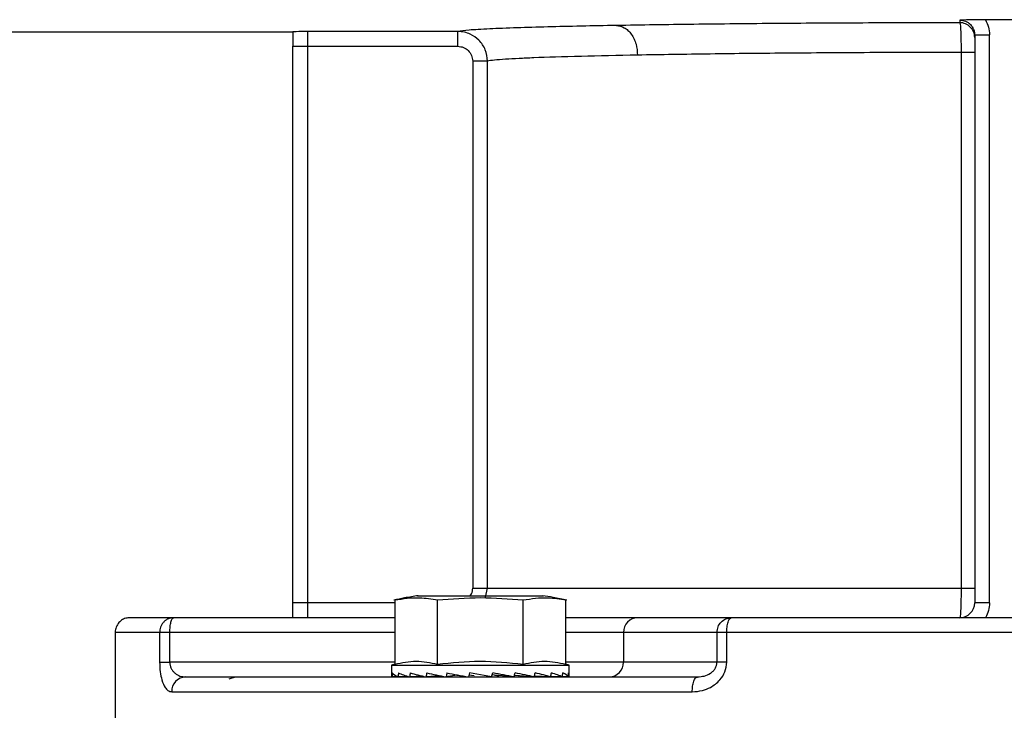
# Model space of a CAD drawing. Header units: inches. Extents: x 170 to 288, y 234 to 248.
# Tile 468 of 480: x 260.3029 to 260.3901, y 244.5244 to 244.5855. Entities that reach past the tile are written whole.
import ezdxf

# ---------------------------------------------------------------- set-up
doc = ezdxf.new("R2010")
doc.units = ezdxf.units.IN
doc.header["$LTSCALE"] = 0.25
doc.header["$MEASUREMENT"] = 0
doc.layers.add('ANNOTATIONS', color=1, linetype='Continuous')
doc.layers.add('STANDARD Z GUIDE MOTOR RH', color=7, linetype='Continuous')
doc.styles.add('ARIAL', font='arial.ttf', dxfattribs={"height": 0.09375})
doc.dimstyles.new('STANDARD$0', dxfattribs={"dimtxt": 0.09375, "dimasz": 0.09375, "dimexe": 0.03125, "dimexo": 0.046875, "dimgap": 0.09, "dimtad": 0, "dimtih": 1, "dimtoh": 1, "dimdec": 4, "dimzin": 0, "dimdsep": 46, "dimtxsty": 'ARIAL', "dimcen": 0.09, "dimadec": 0, "dimazin": 0, "dimtfac": 1, "dimtdec": 4, "dimtofl": 0, "dimtmove": 0, "dimatfit": 1, "dimfxl": 1, "dimtolj": 1, "dimtzin": 0, "dimarcsym": 0})

# ---------------------------------------------------------------- blocks, each defined once
blk = doc.blocks.new('*D45')
at = {"layer": 'ANNOTATIONS', "color": 0, "lineweight": -2, "transparency": 16777216}
for p, q in [((260.782945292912, 245.2238306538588), (261.3812151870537, 245.2238306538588)), ((261.3499651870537, 245.1300806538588), (261.3499651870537, 244.8380630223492)), ((261.3499651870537, 244.2690339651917), (261.3499651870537, 244.5610515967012)), ((259.6662786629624, 244.1752839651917), (261.3812151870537, 244.1752839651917))]:
    blk.add_line(p, q, dxfattribs=at)
at = {"layer": 'ANNOTATIONS', "color": 0, "transparency": 16777216}
for points in [[(261.3343401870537, 245.1300806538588), (261.3655901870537, 245.1300806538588), (261.3499651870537, 245.2238306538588)], [(261.3343401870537, 244.2690339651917), (261.3655901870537, 244.2690339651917), (261.3499651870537, 244.1752839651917)]]:
    blk.add_solid(points, dxfattribs=at)
at = {"layer": 'defpoints', "color": 0, "transparency": 16777216}
for p in [(260.736070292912, 245.2238306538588), (261.3499651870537, 245.2238306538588), (259.6194036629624, 244.1752839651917)]:
    blk.add_point(p, dxfattribs=at)
at = {"layer": 'ANNOTATIONS', "color": 0, "transparency": 16777216, "insert": (261.3499651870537, 244.6995573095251), "char_height": 0.09375, "attachment_point": 5, "style": 'ARIAL'}
blk.add_mtext('\\A1;HEADROOM', dxfattribs=at)

msp = doc.modelspace()

# ---------------------------------------------------------------- linework, layer by layer
at = {"layer": 'STANDARD Z GUIDE MOTOR RH'}
for p, q in [((260.3861902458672, 244.5854790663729), (260.3861902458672, 244.5852460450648)), ((260.3918045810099, 244.5855015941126), (260.388449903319, 244.5855015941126)), ((260.3271351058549, 244.5844021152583), (260.2825230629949, 244.5844021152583)), ((260.3417325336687, 244.5844704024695), (260.3284474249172, 244.5844704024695)), ((260.3284474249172, 244.5325648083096), (260.3284474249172, 244.5844704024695)), ((260.3875025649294, 244.5841661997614), (260.3888148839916, 244.5841661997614)), ((260.3875025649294, 244.5841661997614), (260.3875025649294, 244.5338771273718)), ((260.3888148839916, 244.5338771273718), (260.3888148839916, 244.5841661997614)), ((260.3271351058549, 244.5831582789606), (260.3417325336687, 244.5831582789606)), ((260.3271351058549, 244.5338771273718), (260.3271351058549, 244.5831582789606)), ((260.3875025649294, 244.5826216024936), (260.3862995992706, 244.5826216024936)), ((260.3862995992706, 244.5826216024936), (260.3862995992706, 244.5351894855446)), ((260.3430474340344, 244.5818476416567), (260.3430474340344, 244.5351894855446)), ((260.3443552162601, 244.5351894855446), (260.3443552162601, 244.5818476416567)), ((260.3381521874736, 244.5345012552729), (260.3493070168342, 244.5345012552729)), ((260.3430474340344, 244.5351894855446), (260.3875025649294, 244.5351894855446)), ((260.344196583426, 244.5343667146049), (260.3443552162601, 244.5351894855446)), ((260.3284474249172, 244.5338771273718), (260.3271351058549, 244.5338771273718)), ((260.3361527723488, 244.5338771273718), (260.3284474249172, 244.5338771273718)), ((260.3361527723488, 244.5341373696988), (260.3361527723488, 244.5284449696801)), ((260.3399411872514, 244.5284449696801), (260.3399411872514, 244.5341373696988)), ((260.3475179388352, 244.5284449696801), (260.3475179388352, 244.5341373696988)), ((260.3513063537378, 244.5284449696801), (260.3513063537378, 244.5341373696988)), ((260.3888148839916, 244.5338771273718), (260.3875025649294, 244.5338771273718)), ((260.3361527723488, 244.5325648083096), (260.3165702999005, 244.5325648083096)), ((260.3659518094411, 244.5325648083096), (260.3576734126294, 244.5325648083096)), ((260.3113870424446, 244.5312524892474), (260.3113870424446, 244.5227222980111)), ((260.3153236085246, 244.5312524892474), (260.3113870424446, 244.5312524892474)), ((260.3153236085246, 244.5312524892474), (260.3153236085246, 244.5286278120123)), ((260.3162306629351, 244.5286278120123), (260.3162306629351, 244.5312524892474)), ((260.3361527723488, 244.5312524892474), (260.3162306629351, 244.5312524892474)), ((260.3564057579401, 244.5312524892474), (260.3513063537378, 244.5312524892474)), ((260.3646842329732, 244.5312524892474), (260.3564057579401, 244.5312524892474)), ((260.3564057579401, 244.5312524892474), (260.3564057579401, 244.5286278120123)), ((260.3646842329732, 244.5312524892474), (260.3646842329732, 244.5286278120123)), ((260.4147123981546, 244.5312524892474), (260.3655420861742, 244.5312524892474)), ((260.3655420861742, 244.5286278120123), (260.3655420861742, 244.5312524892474)), ((260.3361527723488, 244.5286278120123), (260.3162306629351, 244.5286278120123)), ((260.3361527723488, 244.5284449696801), (260.3358555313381, 244.5283653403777)), ((260.3564057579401, 244.5286278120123), (260.3513063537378, 244.5286278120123)), ((260.3516035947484, 244.5283653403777), (260.3513063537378, 244.5284449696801)), ((260.3655420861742, 244.5286278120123), (260.3564057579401, 244.5286278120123)), ((260.3358555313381, 244.5283653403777), (260.3358555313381, 244.5275000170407)), ((260.3358555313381, 244.5283653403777), (260.3516035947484, 244.5283653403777)), ((260.3427638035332, 244.5276697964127), (260.342681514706, 244.5273229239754)), ((260.3516035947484, 244.5275000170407), (260.3516035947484, 244.5283653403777)), ((260.3214947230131, 244.5271384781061), (260.3220299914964, 244.5273154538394)), ((260.3364007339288, 244.5273446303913), (260.3359202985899, 244.5273229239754)), ((260.3364025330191, 244.5273437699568), (260.3359256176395, 244.5273229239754)), ((260.3373210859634, 244.5273668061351), (260.3364471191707, 244.5273229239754)), ((260.3373352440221, 244.5273625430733), (260.3364628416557, 244.5273229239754)), ((260.3386102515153, 244.5273926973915), (260.337470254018, 244.5273229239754)), ((260.3386570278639, 244.5273819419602), (260.3374952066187, 244.5273229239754)), ((260.3401497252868, 244.5274286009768), (260.3389199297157, 244.5273229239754)), ((260.3394645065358, 244.5273549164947), (260.3389524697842, 244.5273229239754)), ((260.3416487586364, 244.5274776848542), (260.3406973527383, 244.5273229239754)), ((260.3416554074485, 244.5275066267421), (260.3416487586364, 244.5274776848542)), ((260.3416487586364, 244.5274776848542), (260.3420832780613, 244.5274013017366)), ((260.3431680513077, 244.5274013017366), (260.3427182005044, 244.5274776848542)), ((260.3453758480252, 244.5274013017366), (260.3447812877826, 244.5275095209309)), ((260.3467238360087, 244.5273229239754), (260.3449862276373, 244.5274776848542)), ((260.3449862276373, 244.5274776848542), (260.3453758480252, 244.5274013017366)), ((260.3485066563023, 244.5273229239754), (260.3467481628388, 244.527432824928)), ((260.3471424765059, 244.5274013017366), (260.3471055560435, 244.5274104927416)), ((260.3471176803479, 244.527409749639), (260.3471424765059, 244.5274013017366)), ((260.3485391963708, 244.5273229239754), (260.3485072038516, 244.5273256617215)), ((260.3499639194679, 244.5273229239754), (260.3485206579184, 244.5273962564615)), ((260.3499889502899, 244.5273229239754), (260.3499641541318, 244.5273244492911)), ((260.3509963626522, 244.5273229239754), (260.3499707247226, 244.5273695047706)), ((260.3510120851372, 244.5273229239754), (260.3509964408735, 244.5273237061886)), ((260.351533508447, 244.5273229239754), (260.3509984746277, 244.5273463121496)), ((260.351538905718, 244.5273229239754), (260.351533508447, 244.5273231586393)), ((260.362782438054, 244.5272233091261), (260.3629519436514, 244.5273154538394)), ((260.36328109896, 244.5273395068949), (260.3627829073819, 244.5272238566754)), ((260.3629519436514, 244.5273154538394), (260.3632714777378, 244.5273579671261)), ((260.3163961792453, 244.5260031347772), (260.3624913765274, 244.5260031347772))]:
    msp.add_line(p, q, dxfattribs=at)
at = {"layer": 'STANDARD Z GUIDE MOTOR RH', "flags": 128}
msp.add_lwpolyline([(260.3447370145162, 244.5273229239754), (260.3440801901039, 244.5274383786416), (260.3434208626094, 244.5275542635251), (260.3427638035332, 244.5276697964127)], dxfattribs=at)
at = {"layer": 'STANDARD Z GUIDE MOTOR RH'}
for centre, radius, start, end in [((260.3861903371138, 244.5839338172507), 0.001312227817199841, 0.002846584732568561, 90.0039840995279), ((260.3861902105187, 244.5338771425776), 0.001312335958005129, 270, 0), ((260.3576961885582, 244.5312743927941), 0.001290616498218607, 91.01116973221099, 180.9724352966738), ((260.3551154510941, 244.5286057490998), 0.001290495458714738, 271.0092418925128, 0.9796031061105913), ((260.3176680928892, 244.5260436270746), 0.001272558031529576, 91.94248437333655, 181.8234370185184)]:
    msp.add_arc(centre, radius, start, end, dxfattribs=at)
for centre, major_axis, ratio, start_param, end_param in [((260.3437295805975, 244.5317410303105), (0.002150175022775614, 0.03318812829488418), 0.2282368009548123, 1.708549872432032, 1.719086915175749), ((260.3437295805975, 244.5275000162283), (0.007873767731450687, -0.0003688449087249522), 0.1694362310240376, 3.288361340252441, 3.53962368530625), ((260.3437295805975, 244.5317410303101), (0.004106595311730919, 0.0331813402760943), 0.2024732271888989, 1.718817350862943, 1.729354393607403), ((260.3437295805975, 244.5275000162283), (0.007873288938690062, -0.0007082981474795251), 0.1510418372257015, 3.555810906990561, 3.807073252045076), ((260.3437295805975, 244.5317410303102), (0.005722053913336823, 0.03317864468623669), 0.1630291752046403, 1.72187298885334, 1.732410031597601), ((260.3437295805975, 244.5275000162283), (0.007873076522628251, -0.0009937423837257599), 0.1223802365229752, 3.819468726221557, 4.070731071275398), ((260.3437295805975, 244.5317410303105), (0.006910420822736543, 0.03318244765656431), 0.1137473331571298, 1.71744812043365, 1.727985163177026), ((260.3437295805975, 244.5275000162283), (0.007873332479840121, -0.001207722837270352), 0.08588791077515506, 4.078996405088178, 4.330258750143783), ((260.3437295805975, 244.5317410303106), (0.007632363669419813, 0.03318877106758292), 0.05832561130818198, 1.707176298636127, 1.717713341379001), ((260.3437295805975, 244.5275000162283), (0.007873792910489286, -0.00133964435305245), 0.04421959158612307, 4.335145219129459, 4.586407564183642), ((260.3437295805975, 244.5317410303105), (0.007632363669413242, 0.03318877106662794), 0.05832561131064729, 4.592296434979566, 4.60283347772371), ((260.3437295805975, 244.5275000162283), (0.00787379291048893, -0.001339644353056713), 0.04421959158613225, 1.188225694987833, 1.439488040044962), ((260.3437295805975, 244.5317410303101), (0.006910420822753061, 0.03318244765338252), 0.1137473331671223, 4.602568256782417, 4.613105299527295), ((260.3437295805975, 244.5275000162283), (0.007873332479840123, -0.001207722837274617), 0.08588791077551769, 0.9320768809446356, 1.183339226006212), ((260.3437295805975, 244.5317410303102), (0.005722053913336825, 0.03317864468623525), 0.1630291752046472, 4.606993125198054, 4.617530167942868), ((260.3437295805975, 244.5275000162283), (0.007873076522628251, -0.0009937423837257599), 0.122380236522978, 0.6725492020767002, 0.9238115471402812), ((260.3437295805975, 244.5317410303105), (0.004106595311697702, 0.03318134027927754), 0.2024732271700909, 4.603937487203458, 4.61447452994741), ((260.3437295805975, 244.5275000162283), (0.007873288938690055, -0.0007082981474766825), 0.1510418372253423, 0.4088913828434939, 0.6601537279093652), ((260.3437295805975, 244.5317410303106), (0.00215017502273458, 0.03318812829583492), 0.2282368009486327, 4.593670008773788, 4.604207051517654), ((260.3437295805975, 244.5275000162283), (0.007873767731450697, -0.0003688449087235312), 0.1694362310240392, 0.1414418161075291, 0.3927041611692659), ((260.3437295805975, 244.5317410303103), (-1.776356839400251e-16, 0.03319175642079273), 0.2372280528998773, 4.578884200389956, 4.58942124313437), ((260.3437295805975, 244.5275000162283), (0.00787401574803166, 0), 0.1757871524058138, 6.154890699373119, 6.406153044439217), ((260.3437295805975, 244.5275000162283), (0.00787401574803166, 0), 0.1757871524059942, 3.141592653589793, 3.269887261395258), ((260.3437295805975, 244.5275000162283), (0.007873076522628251, 0.000993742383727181), 0.1223802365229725, 5.354046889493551, 5.404737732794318), ((260.3437295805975, 244.5275000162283), (0.00787328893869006, 0.0007082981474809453), 0.1510418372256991, 5.617704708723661, 5.649603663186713)]:
    msp.add_ellipse(centre, major_axis=major_axis, ratio=ratio, start_param=start_param, end_param=end_param, dxfattribs=at)
for points, knots in [([(260.3861902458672, 244.5852460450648), (260.3834742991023, 244.5852398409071), (260.3779666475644, 244.5852272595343), (260.3699994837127, 244.5851767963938), (260.3623568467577, 244.5851036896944), (260.3580001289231, 244.5850352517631), (260.3557933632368, 244.585000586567)], [0, 0, 0, 0, 0.2399610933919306, 0.4866156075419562, 0.7399604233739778, 1, 1, 1, 1]), ([(260.388449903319, 244.5855015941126), (260.3882744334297, 244.585501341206), (260.3879089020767, 244.5855008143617), (260.3870827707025, 244.5854943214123), (260.3865680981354, 244.5854855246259), (260.3861902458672, 244.5854790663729)], [0, 0, 0, 0, 0.1970646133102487, 0.4105165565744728, 1, 1, 1, 1]), ([(260.3861902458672, 244.5854790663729), (260.3863615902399, 244.5854603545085), (260.3866228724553, 244.585431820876), (260.3869319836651, 244.5852583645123), (260.3871639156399, 244.5850724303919), (260.3872699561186, 244.5848954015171), (260.3873284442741, 244.5847977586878)], [0, 0, 0, 0, 0.3664000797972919, 0.5587217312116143, 0.7566066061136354, 1, 1, 1, 1]), ([(260.3861902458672, 244.5852460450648), (260.3861988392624, 244.5852272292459), (260.3862148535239, 244.5851921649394), (260.3862409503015, 244.584939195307), (260.3862642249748, 244.5845549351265), (260.3862808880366, 244.5840592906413), (260.3862949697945, 244.5834544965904), (260.3862977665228, 244.5829513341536), (260.3862995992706, 244.5826216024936)], [0, 0, 0, 0, 0.1575942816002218, 0.2936855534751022, 0.5004930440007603, 0.6313086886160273, 0.7583897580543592, 1, 1, 1, 1]), ([(260.388449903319, 244.5855015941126), (260.3885556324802, 244.5852913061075), (260.3887670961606, 244.5848707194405), (260.3887989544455, 244.5844010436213), (260.3888148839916, 244.5841661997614)], [0, 0, 0, 0, 0.4999873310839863, 1, 1, 1, 1]), ([(260.3284474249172, 244.5844704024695), (260.3280703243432, 244.5844637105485), (260.3275579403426, 244.5844546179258), (260.3271825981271, 244.5844402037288), (260.3271504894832, 244.5844338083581), (260.3271351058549, 244.5844307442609)], [0, 0, 0, 0, 0.5921644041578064, 0.8046011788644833, 1, 1, 1, 1]), ([(260.3271351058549, 244.5844307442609), (260.3271351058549, 244.5842291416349), (260.3271351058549, 244.5838259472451), (260.3271351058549, 244.5833808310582), (260.3271351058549, 244.5831582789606)], [0, 0, 0, 0, 0.5000134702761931, 1, 1, 1, 1]), ([(260.3557933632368, 244.585000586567), (260.3547330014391, 244.5849810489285), (260.3525301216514, 244.5849404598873), (260.3495748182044, 244.5848701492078), (260.3467919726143, 244.5847880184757), (260.3444067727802, 244.5846931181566), (260.3425392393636, 244.5845855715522), (260.3420061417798, 244.5845094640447), (260.3417325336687, 244.5844704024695)], [0, 0, 0, 0, 0.1354103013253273, 0.2813121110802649, 0.4375274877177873, 0.6145619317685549, 0.8021769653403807, 1, 1, 1, 1]), ([(260.3443552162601, 244.5818476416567), (260.3443167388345, 244.5821856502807), (260.3442386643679, 244.5828715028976), (260.3436543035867, 244.5837183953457), (260.3429614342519, 244.5842011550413), (260.3423093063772, 244.5844322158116), (260.341930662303, 244.5844572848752), (260.3417325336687, 244.5844704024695)], [0, 0, 0, 0, 0.2459083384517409, 0.498972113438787, 0.7233057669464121, 0.8552174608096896, 1, 1, 1, 1]), ([(260.3417325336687, 244.5831582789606), (260.3417325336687, 244.5833283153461), (260.3417325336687, 244.5836683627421), (260.3417325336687, 244.5840991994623), (260.3417325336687, 244.5844036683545), (260.3417325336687, 244.5844481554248), (260.3417325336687, 244.5844704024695)], [0, 0, 0, 0, 0.2499961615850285, 0.499955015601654, 0.7499380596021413, 1, 1, 1, 1]), ([(260.3557933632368, 244.585000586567), (260.3560251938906, 244.584962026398), (260.3563816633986, 244.5849027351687), (260.3568110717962, 244.5845728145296), (260.3571071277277, 244.5842340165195), (260.3573466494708, 244.5838153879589), (260.3575800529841, 244.583208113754), (260.3576219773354, 244.5827041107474), (260.357649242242, 244.5823763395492)], [0, 0, 0, 0, 0.2396433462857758, 0.3684825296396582, 0.499997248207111, 0.6315342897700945, 0.7603735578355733, 1, 1, 1, 1]), ([(260.3873284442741, 244.5847977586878), (260.3873448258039, 244.5847754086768), (260.3874146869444, 244.5846800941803), (260.3874783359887, 244.5844615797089), (260.3874941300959, 244.5842690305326), (260.3875025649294, 244.5841661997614)], [0, 0, 0, 0, 0.1249003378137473, 0.5326535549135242, 1, 1, 1, 1]), ([(260.3417325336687, 244.5831582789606), (260.3419047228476, 244.5831386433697), (260.342248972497, 244.5830993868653), (260.3426836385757, 244.5827967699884), (260.3429880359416, 244.5823634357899), (260.3430276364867, 244.5820195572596), (260.3430474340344, 244.5818476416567)], [0, 0, 0, 0, 0.2502338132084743, 0.5002805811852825, 0.7501746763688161, 1, 1, 1, 1]), ([(260.3862995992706, 244.5826216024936), (260.3837415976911, 244.5826152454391), (260.3785527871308, 244.5826023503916), (260.3710461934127, 244.5825513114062), (260.3638412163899, 244.5824788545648), (260.3597314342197, 244.5824108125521), (260.357649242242, 244.5823763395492)], [0, 0, 0, 0, 0.2397594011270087, 0.4863429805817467, 0.739759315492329, 1, 1, 1, 1]), ([(260.3443552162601, 244.5818476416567), (260.3443241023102, 244.5818476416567), (260.3442618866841, 244.5818476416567), (260.3439543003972, 244.5818476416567), (260.34353594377, 244.5818476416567), (260.343210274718, 244.5818476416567), (260.3430474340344, 244.5818476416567)], [0, 0, 0, 0, 0.2500355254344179, 0.4999724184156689, 0.7499767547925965, 1, 1, 1, 1]), ([(260.357649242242, 244.5823763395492), (260.3559176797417, 244.5823410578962), (260.3523033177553, 244.5822674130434), (260.3490789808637, 244.5821625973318), (260.3470621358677, 244.5820741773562), (260.3458705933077, 244.5820072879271), (260.3448674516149, 244.5819310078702), (260.3445315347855, 244.5818763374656), (260.3443552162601, 244.5818476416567)], [0, 0, 0, 0, 0.2394226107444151, 0.4997567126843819, 0.6040689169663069, 0.722220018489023, 0.8541967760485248, 1, 1, 1, 1]), ([(260.3382300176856, 244.5345131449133), (260.3378263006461, 244.534448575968), (260.3371053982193, 244.534333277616), (260.3363903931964, 244.5341859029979), (260.3360758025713, 244.5341210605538)], [0, 0, 0, 0, 0.5600162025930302, 1, 1, 1, 1]), ([(260.3428224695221, 244.5345012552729), (260.3428680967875, 244.5345614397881), (260.3430183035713, 244.5347595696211), (260.3430354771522, 244.535013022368), (260.3430474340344, 244.5351894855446)], [0, 0, 0, 0, 0.3037630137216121, 1, 1, 1, 1]), ([(260.3513834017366, 244.5341210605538), (260.3509828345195, 244.5342028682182), (260.3502675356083, 244.5343489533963), (260.3495464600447, 244.5344629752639), (260.3492291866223, 244.5345131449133)], [0, 0, 0, 0, 0.559999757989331, 0.9999999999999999, 0.9999999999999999, 0.9999999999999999, 0.9999999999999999]), ([(260.3862995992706, 244.5351894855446), (260.3862979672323, 244.5348558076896), (260.3862954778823, 244.5343468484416), (260.3862816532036, 244.5337368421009), (260.3862647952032, 244.5332391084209), (260.3862414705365, 244.5328560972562), (260.386215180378, 244.532608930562), (260.3861989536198, 244.5325802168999), (260.3861902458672, 244.5325648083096)], [0, 0, 0, 0, 0.2417961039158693, 0.3688118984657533, 0.49954090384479, 0.7064438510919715, 0.8424691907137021, 0.9999999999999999, 0.9999999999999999, 0.9999999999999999, 0.9999999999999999]), ([(260.3271351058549, 244.5325648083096), (260.3271351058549, 244.5327719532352), (260.3271351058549, 244.5331862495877), (260.3271351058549, 244.5336468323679), (260.3271351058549, 244.5338771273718)], [0, 0, 0, 0, 0.4999921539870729, 1, 1, 1, 1]), ([(260.3361527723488, 244.5341373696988), (260.3368836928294, 244.5342464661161), (260.3381472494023, 244.5344350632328), (260.3394092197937, 244.534225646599), (260.3399411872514, 244.5341373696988)], [0, 0, 0, 0, 0.5784628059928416, 0.9999999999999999, 0.9999999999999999, 0.9999999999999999, 0.9999999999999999]), ([(260.3399411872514, 244.5341373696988), (260.3412039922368, 244.5342368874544), (260.3437295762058, 244.5344359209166), (260.3462551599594, 244.5342368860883), (260.3475179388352, 244.5341373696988)], [0, 0, 0, 0, 0.5000051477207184, 1, 1, 1, 1]), ([(260.3475179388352, 244.5341373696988), (260.3482488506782, 244.5342464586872), (260.349512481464, 244.5344350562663), (260.3507743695, 244.5342256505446), (260.3513063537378, 244.5341373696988)], [0, 0, 0, 0, 0.5784219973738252, 1, 1, 1, 1]), ([(260.3888148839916, 244.5338771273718), (260.388799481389, 244.5336468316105), (260.3887686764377, 244.5331862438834), (260.3885650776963, 244.5327719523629), (260.3884632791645, 244.5325648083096)], [0, 0, 0, 0, 0.5000041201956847, 1, 1, 1, 1]), ([(260.3126993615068, 244.5325648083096), (260.3125725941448, 244.5325540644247), (260.3123091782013, 244.5325317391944), (260.3119392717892, 244.5323480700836), (260.3116203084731, 244.5320430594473), (260.3114070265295, 244.5316316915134), (260.3113950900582, 244.5313217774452), (260.3113893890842, 244.5311737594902)], [0, 0, 0, 0, 0.1779566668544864, 0.3697846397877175, 0.5671812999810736, 0.7932816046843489, 1, 1, 1, 1]), ([(260.3165702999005, 244.5325648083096), (260.3158000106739, 244.5325648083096), (260.3142589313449, 244.5325648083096), (260.3129589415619, 244.5325648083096), (260.3127858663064, 244.5325648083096), (260.3126993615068, 244.5325648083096)], [0, 0, 0, 0, 0.333273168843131, 0.6667630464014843, 1, 1, 1, 1]), ([(260.3165702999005, 244.5325648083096), (260.3164134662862, 244.5325472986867), (260.3161722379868, 244.5325203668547), (260.3158819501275, 244.5323565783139), (260.315682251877, 244.5321873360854), (260.3155213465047, 244.5319770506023), (260.3153658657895, 244.531671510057), (260.3153402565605, 244.5314175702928), (260.3153236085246, 244.5312524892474)], [0, 0, 0, 0, 0.2394693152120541, 0.3683315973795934, 0.5000080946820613, 0.631640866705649, 0.760537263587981, 0.9999999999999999, 0.9999999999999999, 0.9999999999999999, 0.9999999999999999]), ([(260.3162306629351, 244.5312524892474), (260.3162357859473, 244.5314244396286), (260.3162460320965, 244.5317683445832), (260.316324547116, 244.5322022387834), (260.3164368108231, 244.5325055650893), (260.3165258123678, 244.5325450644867), (260.3165702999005, 244.5325648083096)], [0, 0, 0, 0, 0.2499819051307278, 0.499969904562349, 0.7500593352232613, 1, 1, 1, 1]), ([(260.3576734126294, 244.5325648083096), (260.3572522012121, 244.5325648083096), (260.3564097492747, 244.5325648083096), (260.35416827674, 244.5325648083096), (260.3522188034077, 244.5325648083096), (260.3513063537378, 244.5325648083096)], [0, 0, 0, 0, 0.3472218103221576, 0.6944676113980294, 1, 1, 1, 1]), ([(260.3646842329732, 244.5312524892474), (260.3647032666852, 244.5314244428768), (260.3647413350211, 244.5317683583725), (260.3650345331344, 244.5322021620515), (260.3654534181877, 244.5325056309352), (260.3657856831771, 244.5325450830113), (260.3659518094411, 244.5325648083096)], [0, 0, 0, 0, 0.249986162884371, 0.4999843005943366, 0.7500015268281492, 1, 1, 1, 1]), ([(260.3655420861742, 244.5312524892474), (260.3655475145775, 244.5314175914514), (260.3655558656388, 244.5316715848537), (260.3656070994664, 244.5319769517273), (260.3656599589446, 244.5321874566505), (260.3657255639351, 244.5323564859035), (260.3658210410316, 244.5325204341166), (260.3659002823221, 244.5325473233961), (260.3659518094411, 244.5325648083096)], [0, 0, 0, 0, 0.2394552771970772, 0.3683782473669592, 0.4999588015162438, 0.6316944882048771, 0.7605071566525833, 1, 1, 1, 1]), ([(260.4143025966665, 244.5325648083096), (260.4116817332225, 244.5325648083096), (260.4064383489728, 244.5325648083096), (260.3983194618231, 244.5325648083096), (260.3901269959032, 244.5325648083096), (260.3819346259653, 244.5325648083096), (260.3738157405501, 244.5325648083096), (260.3685725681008, 244.5325648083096), (260.3659518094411, 244.5325648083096)], [0, 0, 0, 0, 0.1666362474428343, 0.3333778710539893, 0.4999998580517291, 0.6666345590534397, 0.8333698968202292, 0.9999999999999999, 0.9999999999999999, 0.9999999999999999, 0.9999999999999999]), ([(260.3162306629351, 244.5312524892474), (260.3161278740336, 244.5312524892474), (260.3159222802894, 244.5312524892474), (260.3156604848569, 244.5312524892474), (260.315447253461, 244.5312524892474), (260.3153648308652, 244.5312524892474), (260.3153236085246, 244.5312524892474)], [0, 0, 0, 0, 0.2499684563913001, 0.4999756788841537, 0.7499208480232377, 1, 1, 1, 1]), ([(260.3655420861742, 244.5312524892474), (260.3654414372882, 244.5312524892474), (260.3652400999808, 244.5312524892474), (260.3649898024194, 244.5312524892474), (260.3647909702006, 244.5312524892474), (260.3647197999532, 244.5312524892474), (260.3646842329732, 244.5312524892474)], [0, 0, 0, 0, 0.2499963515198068, 0.500090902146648, 0.7501728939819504, 1, 1, 1, 1]), ([(260.3153236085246, 244.5286278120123), (260.3153345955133, 244.5283355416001), (260.3153561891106, 244.5277611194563), (260.3155291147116, 244.5269557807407), (260.3157739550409, 244.5264050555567), (260.3160786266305, 244.5260648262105), (260.3162836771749, 244.5260249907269), (260.3163961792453, 244.5260031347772)], [0, 0, 0, 0, 0.1895702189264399, 0.3725773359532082, 0.61613146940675, 0.7893884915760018, 0.9999999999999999, 0.9999999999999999, 0.9999999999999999, 0.9999999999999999]), ([(260.3153236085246, 244.5286278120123), (260.3153648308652, 244.5286278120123), (260.315447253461, 244.5286278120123), (260.3156604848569, 244.5286278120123), (260.3159222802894, 244.5286278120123), (260.3161278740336, 244.5286278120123), (260.3162306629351, 244.5286278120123)], [0, 0, 0, 0, 0.2500791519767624, 0.5000243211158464, 0.7500315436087, 1, 1, 1, 1]), ([(260.3162306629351, 244.5286278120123), (260.3162372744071, 244.5285304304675), (260.3162510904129, 244.5283269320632), (260.3163523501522, 244.5280570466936), (260.3164995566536, 244.5278218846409), (260.316750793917, 244.52756609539), (260.3171315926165, 244.527357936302), (260.3174580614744, 244.5273298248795), (260.3176249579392, 244.5273154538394)], [0, 0, 0, 0, 0.1031159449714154, 0.2154815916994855, 0.3277837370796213, 0.4579987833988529, 0.7229197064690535, 1, 1, 1, 1]), ([(260.3361527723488, 244.5284449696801), (260.3367780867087, 244.5285800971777), (260.3380408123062, 244.5288529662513), (260.3393036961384, 244.5285818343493), (260.3399411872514, 244.5284449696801)], [0, 0, 0, 0, 0.4952100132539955, 1, 1, 1, 1]), ([(260.3399411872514, 244.5284449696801), (260.3411918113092, 244.5285800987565), (260.3437172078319, 244.5288529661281), (260.3462429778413, 244.5285818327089), (260.3475179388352, 244.5284449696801)], [0, 0, 0, 0, 0.49521888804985, 1, 1, 1, 1]), ([(260.3475179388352, 244.5284449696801), (260.3481432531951, 244.5285800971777), (260.3494059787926, 244.5288529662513), (260.3506688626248, 244.5285818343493), (260.3513063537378, 244.5284449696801)], [0, 0, 0, 0, 0.4952100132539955, 1, 1, 1, 1]), ([(260.3624913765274, 244.5260031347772), (260.3627948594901, 244.5260250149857), (260.3633481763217, 244.5260649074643), (260.3642073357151, 244.526405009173), (260.3649220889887, 244.5269557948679), (260.3654426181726, 244.5277611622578), (260.3655085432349, 244.5283355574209), (260.3655420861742, 244.5286278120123)], [0, 0, 0, 0, 0.2105511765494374, 0.3838815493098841, 0.627440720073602, 0.8104403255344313, 1, 1, 1, 1]), ([(260.3632714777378, 244.5273579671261), (260.3633648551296, 244.5273665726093), (260.3636497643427, 244.5273928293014), (260.3640188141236, 244.5275676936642), (260.3643382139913, 244.5278217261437), (260.3645264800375, 244.5280570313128), (260.3646578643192, 244.5283269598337), (260.3646756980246, 244.5285304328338), (260.3646842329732, 244.5286278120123)], [0, 0, 0, 0, 0.1516147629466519, 0.4626006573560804, 0.6153814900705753, 0.7471808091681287, 0.8790044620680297, 1, 1, 1, 1]), ([(260.3176249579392, 244.5273154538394), (260.3186709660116, 244.5273154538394), (260.3207629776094, 244.5273154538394), (260.3249108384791, 244.5273154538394), (260.3297412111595, 244.5273154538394), (260.3352744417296, 244.5273154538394), (260.3414258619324, 244.5273154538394), (260.3481381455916, 244.5273154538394), (260.355305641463, 244.5273154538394), (260.3604031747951, 244.5273154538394), (260.3629519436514, 244.5273154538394)], [0, 0, 0, 0, 0.1250002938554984, 0.2500000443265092, 0.3749975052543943, 0.4999982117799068, 0.6250005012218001, 0.7500005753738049, 0.875000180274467, 1, 1, 1, 1]), ([(260.3624913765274, 244.5260031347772), (260.3624974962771, 244.5261681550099), (260.3625069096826, 244.5264219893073), (260.3625644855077, 244.5267280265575), (260.3626238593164, 244.5269370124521), (260.3626972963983, 244.5271104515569), (260.3627542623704, 244.5271859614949), (260.362782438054, 244.5272233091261)], [0, 0, 0, 0, 0.3148544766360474, 0.4843094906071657, 0.6574850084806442, 0.8305901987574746, 1, 1, 1, 1])]:
    msp.add_open_spline(points, degree=3, knots=knots, dxfattribs=at)

# ---------------------------------------------------------------- dimensions: what is measured, and where the dimension line sits
at = {"layer": 'ANNOTATIONS'}
dim = msp.add_linear_dim(base=(261.3499651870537, 245.2238306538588), p1=(259.6194036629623, 244.1752839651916), p2=(260.7360702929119, 245.2238306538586), angle=90, text='HEADROOM', dimstyle='STANDARD$0', dxfattribs=at)
dim.commit()
dim.dimension.update_dxf_attribs({"geometry": '*D45', "text_midpoint": (261.3499651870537, 244.6995573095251)})

doc.saveas('drawing.dxf')
